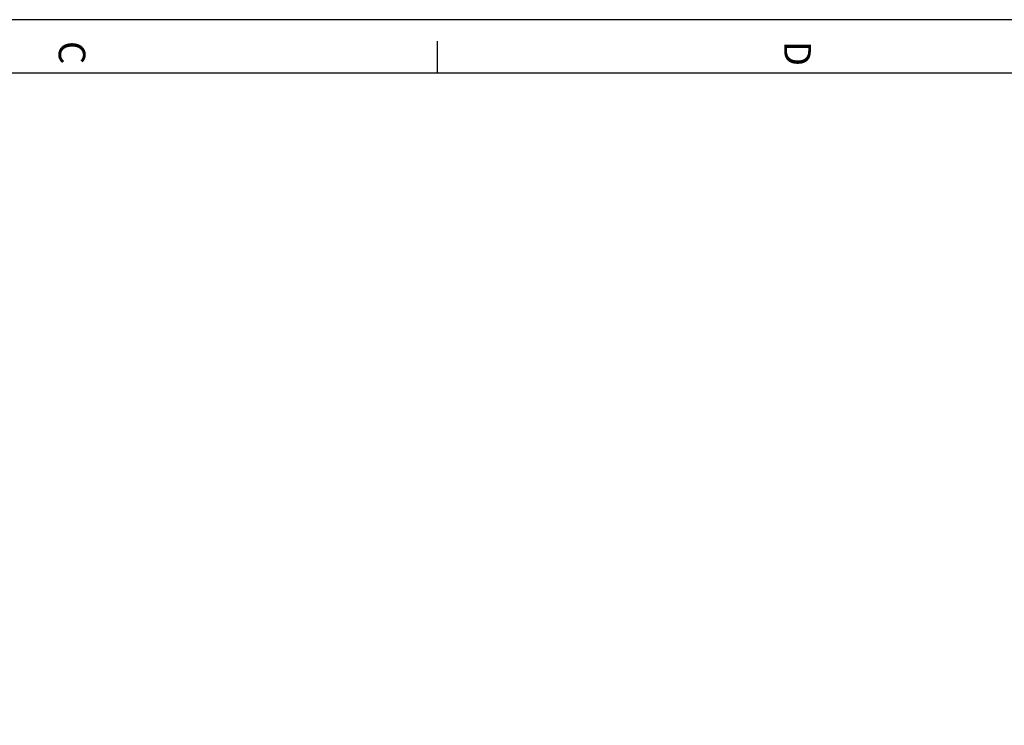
# Model space of a CAD drawing. Extents: x 2651 to 7771, y -1163 to 1075.
# Tile 487 of 490: x 6151 to 6372, y 916 to 1075. Entities that reach past the tile are written whole.
import ezdxf

# ---------------------------------------------------------------- set-up
doc = ezdxf.new("R2010")
doc.units = 0
doc.header["$LTSCALE"] = 10
doc.layers.get('0').update_dxf_attribs({"linetype": 'CONTINUOUS'})
doc.layers.add('BOX', color=4, linetype='CONTINUOUS')
doc.layers.add('PART', color=7, linetype='CONTINUOUS')
doc.styles.get("Standard").update_dxf_attribs({"font": 'romans.shx'})

# ---------------------------------------------------------------- blocks, each defined once
blk = doc.blocks.new('FDSFG')
at = {"color": 4}
blk.add_line((2354.35, 1250.01), (2354.35, 1256.01), dxfattribs=at)
at = {"layer": 'BOX', "color": 3}
for points in [[(1944.35, 1260.01), (1944.35, 120.01), (2764.35, 120.01), (2764.35, 1260.01)], [(1954.35, 1250.01), (1954.35, 130.01), (2754.35, 130.01), (2754.35, 1250.01)]]:
    blk.add_lwpolyline(points, close=True, dxfattribs=at)
at = {"color": 4, "char_height": 5, "attachment_point": 1, "rotation": 270}
for s, insert in [('{\\fArial|b1|i0|c0|p34;\\C6;C}', (2288.35, 1256.01)), ('{\\fArial|b1|i0|c0|p34;\\C6;D}', (2424.35, 1256.01))]:
    blk.add_mtext_dynamic_manual_height_columns(s, width=6, gutter_width=12.5, heights=[0], dxfattribs=dict(at, insert=insert))

msp = doc.modelspace()

# ---------------------------------------------------------------- block references
at = {"layer": 'PART', "xscale": 1.2, "yscale": 1.2, "zscale": 1.2}
msp.add_blockref('FDSFG', (3419.462, -437.37), dxfattribs=at)

doc.saveas('drawing.dxf')
